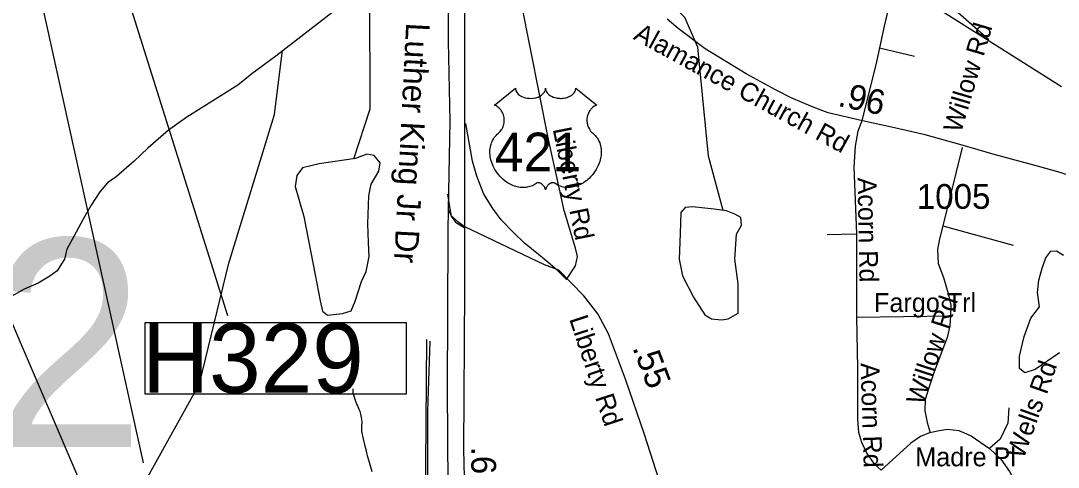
# Model space of a CAD drawing. Extents: x 1662474 to 1856135, y 779280 to 917889.
# Drawn here: x 1769521 to 1774758, y 831584 to 833837 of the extents above; entities that cross this region are included whole.
import ezdxf

# ---------------------------------------------------------------- set-up
doc = ezdxf.new("R2010")
doc.units = 0
for name, color, linetype in [('Exist Hydrographic Creek Single Shore', 7, 'Continuous'), ('Exist Hydrographic Misc Water Feature', 7, 'Continuous'), ('Exist Hydrographic Pond Under 1500 Sq Ft', 7, 'Continuous'), ('Exist Railroad Structure Bridge Number Label', 7, 'Continuous'), ('Exist Road Non-System Structure Non-Sys NCDOT Number Label', 7, 'Continuous'), ('Exist Road Non-System Structure Non-Sys Other Number Label', 7, 'Continuous'), ('Exist Road Non-System Type 51', 7, 'Continuous'), ('Exist Road Non-System Type 51 Label', 7, 'Continuous'), ('Exist Road Primary Interstate Structure Ovrhead Sign CELL', 7, 'Continuous'), ('Exist Road Primary US Divided Attributed', 7, 'Continuous'), ('Exist Road Primary US Label', 7, 'Continuous'), ('Exist Road Primary US Mileage Hundredths English Label', 7, 'Continuous'), ('Exist Road Primary US Service Attributed', 7, 'Continuous'), ('Exist Road Primary US Shield CELL', 7, 'Continuous'), ('Exist Road Primary US Shield Number Label', 7, 'Continuous'), ('Exist Road Primary US Structure Standard Bridge Number Label', 7, 'Continuous'), ('Exist Road Secondary Mileage Tenths English Label', 7, 'Continuous'), ('Exist Road Secondary Type 51 Attributed', 7, 'Continuous'), ('Exist Road Secondary Type 51 Divided Attributed', 7, 'Continuous'), ('Exist Road Secondary Type 51 Label', 7, 'Continuous'), ('Exist Road Secondary Type 51 Number Label', 7, 'Continuous')]:
    doc.layers.add(name, color=color, linetype=linetype)

msp = doc.modelspace()

# ---------------------------------------------------------------- linework, layer by layer
at = {"layer": 'Exist Hydrographic Creek Single Shore'}
msp.add_lwpolyline([(1771112.8, 833893.3), (1770808.9, 833657.6), (1770686.9, 833568.6), (1770616, 833512.2), (1770359.8, 833349.4), (1770266.6, 833283.9), (1770162.6, 833193.3), (1770092.9, 833127.7), (1770002.4, 833049.8), (1769958.5, 833018), (1769920.1, 832974.1), (1769876.4, 832905.6), (1769835.4, 832835.8), (1769788.6, 832748.2), (1769753, 832684.9), (1769740.9, 832634.5), (1769725.6, 832609.8), (1769705.2, 832574.4), (1769668.2, 832547.1), (1769607.9, 832513), (1769538, 832481.5), (1769424.4, 832418.2)], dxfattribs=at)
at = {"layer": 'Exist Hydrographic Misc Water Feature'}
for points in [[(1773067.1, 832879.3), (1772992.1, 833154.1), (1772938.1, 833703.3), (1772873.1, 833852.4), (1772666.2, 834056.8), (1772494.2, 834391.8), (1772462.2, 834589.4), (1772239.1, 834800.8), (1772190.1, 834942.9), (1772183.1, 835159.7), (1772259.2, 835325.5), (1772630.1, 835731.6), (1772889.1, 835870.7), (1773265.2, 836027.1), (1773516.2, 836081.1), (1773550.2, 836106.6)], [(1771202.6, 833139.2), (1771285.2, 833392.5), (1771283.1, 833968.8)], [(1770162, 831534.7), (1770423.2, 832005.2), (1770570.2, 832612.7), (1770801.1, 833362.9), (1770842.3, 833687.9)], [(1771294.8, 831561.2), (1771281.3, 831607.3), (1771271.5, 831641.4), (1771265.7, 831665.5), (1771260, 831689.6), (1771242.6, 831763.7), (1771242.8, 831791.7), (1771244.8, 831809.7), (1771243, 831825.7), (1771237.2, 831851.8), (1771233.3, 831865.8), (1771229.4, 831875.8), (1771221.6, 831893.9), (1771217.8, 831901.9), (1771211.8, 831916), (1771198.1, 831958.1), (1771198.1, 831972.1), (1771198.3, 831980.1)]]:
    msp.add_lwpolyline(points, dxfattribs=at)
at = {"layer": 'Exist Hydrographic Pond Under 1500 Sq Ft'}
for points in [[(1771210.9, 833142.2), (1771027.3, 833114.6), (1770942.4, 833094), (1770914.8, 833055), (1770905.6, 832999.9), (1770949.2, 832848.5), (1771006.6, 832554.8), (1771031.9, 832424.1), (1771043.3, 832371.3), (1771068.6, 832350.7), (1771144.3, 832359.8), (1771188, 832373.6), (1771208.6, 832421.8), (1771240.7, 832520.4), (1771263.7, 832570.9), (1771279.8, 832646.6), (1771275.2, 832717.7), (1771272.9, 832811.8), (1771277.5, 832954), (1771289, 833011.4), (1771328, 833077.9), (1771334.9, 833119.2), (1771305, 833155.9), (1771268.3, 833162.8), (1771210.9, 833142.2)], [(1773020.6, 832885.5), (1772911.6, 832898.1), (1772873.9, 832893.9), (1772852.9, 832868.8), (1772848.7, 832764), (1772844.5, 832634.1), (1772861.3, 832550.3), (1772915.8, 832441.4), (1772974.5, 832353.4), (1773008, 832332.4), (1773058.3, 832328.2), (1773091.9, 832332.4), (1773142.2, 832361.8), (1773142.2, 832508.4), (1773125.4, 832634.1), (1773133.8, 832759.8), (1773159, 832805.9), (1773154.8, 832843.6), (1773125.4, 832860.4), (1773083.5, 832877.1), (1773020.6, 832885.5)], [(1774764.4, 832160.6), (1774641.1, 832077.7), (1774589.5, 832059.7), (1774562.5, 832082.1), (1774562.5, 832144.9), (1774585, 832243.6), (1774618.6, 832335.5), (1774663.5, 832393.8), (1774652.3, 832465.5), (1774659, 832528.3), (1774676.9, 832588.8), (1774694.9, 832640.4), (1774719.6, 832674), (1774748.7, 832676.3), (1774784.6, 832653.9)]]:
    msp.add_lwpolyline(points, dxfattribs=at)
at = {"layer": 'Exist Railroad Structure Bridge Number Label'}
msp.add_line((1768857.6, 833751.6), (1770100.4, 830856.9), dxfattribs=at)
at = {"layer": 'Exist Road Non-System Structure Non-Sys NCDOT Number Label'}
msp.add_line((1769868.1, 834563.7), (1770564.6, 832350), dxfattribs=at)
msp.add_lwpolyline([(1770149.3, 832314.4), (1771466.4, 832314.4), (1771466.4, 831953.2), (1770149.3, 831953.2)], close=True, dxfattribs=at)
at = {"layer": 'Exist Road Non-System Type 51'}
for p, q in [((1773957.6, 834140.2), (1774408.2, 833742.1)), ((1773856, 833700.1), (1774032.1, 833657.9)), ((1774273.1, 833196.4), (1774176, 832802.2)), ((1774176, 832802.2), (1774530.4, 832704.9)), ((1773591.8, 832758.9), (1773739.5, 832761.8)), ((1773739.5, 832761.8), (1773739.5, 832340.5)), ((1773739.5, 832340.5), (1774213.5, 832347.4))]:
    msp.add_line(p, q, dxfattribs=at)
for points in [[(1772275.8, 832531.6), (1772320.4, 832600.7), (1772331.4, 832647.9), (1772321.6, 832689.6), (1772263.6, 832879.4), (1772224.4, 833055.5), (1772184.9, 833237.1), (1772048.1, 833923.4), (1772023.8, 834008.8), (1771998.1, 834068.4), (1771976.5, 834121.4), (1771950.9, 834176.8), (1771960.2, 834213.2), (1771980.5, 834236.4), (1772006.1, 834249.9), (1772041.4, 834247.1), (1772086.2, 834221.4), (1772371.9, 834050.8), (1772466.9, 833995.6), (1772524.9, 833980.4), (1772577.9, 833993.8), (1772637.4, 834036)], [(1773957.6, 834140.2), (1773946.9, 834095.4), (1773879.1, 833809), (1773856, 833700.1)], [(1773856, 833700.1), (1773837.1, 833614.8), (1773765.2, 833326.1)], [(1772275.8, 832531.6), (1772229.9, 832576.2), (1772181, 832618.5), (1772134.9, 832657.4), (1772064.1, 832714.2), (1772007.8, 832768.4), (1771945.4, 832832.1), (1771903.4, 832889.1), (1771858.6, 832962.1), (1771822.2, 833052.9), (1771800.4, 833128.7), (1771768.1, 833318.5)], [(1773765.2, 833326.1), (1773746.4, 833279.1), (1773732.6, 833204.6), (1773726.1, 833097.5), (1773739.5, 832761.8)], [(1771674.4, 832962.1), (1771684.1, 832896.9), (1771693.6, 832851), (1771715.1, 832819.8), (1771762.6, 832791.7)], [(1774176, 832802.2), (1774158.1, 832736.1), (1774148.4, 832682.8), (1774151.4, 832611.4), (1774178.4, 832541.1), (1774202.8, 832459.7), (1774214.9, 832401.4), (1774213.5, 832347.4)], [(1773739.5, 832340.5), (1773745, 832082.9), (1773745, 831826.4), (1773748.9, 831761), (1773765.2, 831710.9), (1773790.9, 831653.9), (1773827.6, 831602.2), (1773864.1, 831569.9)], [(1774213.5, 832347.4), (1774210.6, 832297.5), (1774197.2, 832237.7), (1774170.1, 832167.4), (1774132.1, 832064.4), (1774105.1, 831984.4), (1774086.2, 831924.9), (1774083.6, 831867.9), (1774095.6, 831809.9), (1774111.9, 831758.4)], [(1771568.9, 832228.2), (1771561.4, 831382.2), (1771564.8, 831260.5), (1771583.9, 831032.9), (1771614.4, 830835.6), (1771679.9, 830615.4), (1771727.8, 830478.9), (1771803.1, 830297.2), (1771856.1, 830190.2), (1771892.6, 830106.2), (1771900.6, 830037.4), (1771899.4, 829851.4), (1771902.5, 829805.4), (1771913.9, 829754.5), (1771928.5, 829715.9), (1771961.9, 829662.9), (1771994.1, 829628.5), (1772024.4, 829605.7), (1772047.1, 829594.2)], [(1774508.5, 831883.4), (1774502.5, 831805.7), (1774464.1, 831725.9), (1774410.1, 831678.4)], [(1774111.9, 831758.4), (1774148.4, 831767.6), (1774198.2, 831776), (1774255.5, 831769.2), (1774319, 831742.1), (1774410.1, 831678.4)], [(1774111.9, 831758.4), (1774063.1, 831739.2), (1774013, 831705.4), (1773864.1, 831569.9)], [(1774410.1, 831678.4), (1774468.1, 831625.4), (1774512.4, 831563.1), (1774539.8, 831509.1), (1774549.4, 831430.4), (1774543.9, 831364.2)]]:
    msp.add_lwpolyline(points, dxfattribs=at)
at = {"layer": 'Exist Road Primary Interstate Structure Ovrhead Sign CELL'}
msp.add_line((1769539.2, 834322), (1770139.2, 831606.4), dxfattribs=at)
at = {"layer": 'Exist Road Primary US Divided Attributed'}
for points in [[(1771542.7, 834777.7), (1771575.9, 834610.8), (1771607.3, 834485.1), (1771636.5, 834357.3), (1771654.5, 834257.3), (1771667.6, 834150), (1771675.4, 834024.3), (1771678, 833888.1), (1771678, 833733.6), (1771685.9, 833329.4), (1771678.8, 832884.3)], [(1771763, 832796.7), (1771763, 833448.4), (1771763, 833923.3), (1771750.9, 834043.1), (1771733.6, 834164.2), (1771702.1, 834316.6), (1771672.6, 834419.5), (1771649, 834485.5), (1771542.7, 834777.7)], [(1771678.8, 832884.3), (1771677, 832775.7), (1771676.7, 832755.9), (1771673.7, 831978.2), (1771676.8, 831490.1), (1771688.7, 831151.1), (1771706.5, 830960.8), (1771748.2, 830734.8), (1771825.5, 830479.1), (1771950.4, 830241.3), (1772081.3, 830027.2), (1772137.2, 829949.3), (1772200.3, 829872.6), (1772208, 829864.7)], [(1772263.4, 829943.4), (1772208.1, 830009), (1772169.4, 830059.3), (1772113.5, 830147.2), (1772029.6, 830291), (1771976.5, 830395.7), (1771939.4, 830481.1), (1771868.8, 830675), (1771804.2, 830933.6), (1771768.9, 831186.2), (1771757.1, 831673.9), (1771763, 832484.8), (1771763, 832796.7)]]:
    msp.add_lwpolyline(points, dxfattribs=at)
at = {"layer": 'Exist Road Primary US Service Attributed'}
msp.add_lwpolyline([(1772047, 829589), (1772002.8, 829627.1), (1771968.8, 829665.8), (1771940.8, 829710.1), (1771929.2, 829742.7), (1771917.5, 829803.3), (1771915.2, 829859.3), (1771910.5, 829924.5), (1771898.5, 830020), (1771893.3, 830058.2), (1771885.4, 830084.5), (1771869.6, 830126.7), (1771729, 830449.6), (1771642.6, 830706.1), (1771600.7, 830934.1), (1771581, 831173.3), (1771576, 831481.5), (1771576, 831866.1), (1771586.9, 832219.8)], dxfattribs=at)
at = {"layer": 'Exist Road Primary US Shield CELL'}
msp.add_lwpolyline([(1772017.8, 833495.7), (1772018, 833491.3), (1772019.1, 833486.1), (1772019.9, 833483.4), (1772022.4, 833478.3), (1772026.4, 833472.2), (1772032, 833466.2), (1772038.4, 833461), (1772042.6, 833458.2), (1772049.9, 833454.3), (1772058.1, 833450.9), (1772067.3, 833448.3), (1772076.6, 833446.4), (1772086.8, 833445.2), (1772096.9, 833445), (1772107.9, 833445.9), (1772119.9, 833448.2), (1772125.5, 833449.6), (1772131.7, 833451.8), (1772137.5, 833454.2), (1772143.8, 833457.5), (1772148.9, 833460.8), (1772152.9, 833463.7), (1772158.5, 833469.1), (1772163, 833474.7), (1772164.9, 833477.8), (1772166.6, 833480.8), (1772168.8, 833487.2), (1772169.4, 833490.1), (1772169.9, 833496), (1772170.2, 833491), (1772170.7, 833487.9), (1772171.5, 833484.9), (1772172.8, 833481.7), (1772175.1, 833477.2), (1772177.6, 833473.4), (1772182.3, 833467.8), (1772185.3, 833465.1), (1772188, 833462.9), (1772195.2, 833457.9), (1772203.6, 833453.7), (1772207.8, 833451.8), (1772212, 833450.3), (1772217.4, 833448.7), (1772223, 833447.4), (1772228.5, 833446.4), (1772234.2, 833445.6), (1772240, 833445.2), (1772244.7, 833445), (1772250.4, 833445.1), (1772255.8, 833445.4), (1772261.2, 833446.1), (1772267.3, 833447.1), (1772272.1, 833448.1), (1772278.5, 833449.8), (1772284.3, 833451.9), (1772289.4, 833454.1), (1772295.9, 833457.5), (1772301.3, 833460.9), (1772305.2, 833464), (1772309.8, 833468.3), (1772314.2, 833473.4), (1772316.8, 833477.1), (1772318.6, 833480.9), (1772320.3, 833484.9), (1772321.3, 833489.2), (1772321.8, 833492.9), (1772321.9, 833496.1), (1772428.2, 833411.4), (1772425.7, 833410.4), (1772419.9, 833407.6), (1772415.4, 833404.9), (1772408, 833399.8), (1772404.9, 833396.9), (1772401.8, 833394), (1772398.9, 833390.9), (1772396.3, 833387.9), (1772393.3, 833383.6), (1772390.5, 833379.4), (1772387.8, 833374.6), (1772385.8, 833370.6), (1772382.6, 833362), (1772381, 833356.6), (1772380, 833352), (1772378.7, 833342.6), (1772378.4, 833338), (1772378.4, 833333.6), (1772378.7, 833328.9), (1772379.1, 833324.3), (1772379.9, 833319.6), (1772380.7, 833315.5), (1772382, 833310.4), (1772383.9, 833304.5), (1772386.2, 833298.8), (1772391.1, 833289.6), (1772397.3, 833280.1), (1772401.8, 833274.9), (1772406.2, 833270.3), (1772412.7, 833264.8), (1772416.3, 833261.7), (1772420.3, 833257.6), (1772427, 833249.9), (1772429.7, 833246.2), (1772432.4, 833242.1), (1772434.9, 833237.9), (1772437.5, 833233.4), (1772439.5, 833229.5), (1772443.2, 833220.4), (1772445.9, 833211.5), (1772447.2, 833206.8), (1772449.2, 833196.4), (1772449.9, 833191.3), (1772450.7, 833181.1), (1772450.8, 833168.8), (1772449.8, 833157.1), (1772447.6, 833143.5), (1772445.8, 833135.3), (1772443, 833125.8), (1772440.3, 833117.6), (1772435.4, 833105.5), (1772431.1, 833096.7), (1772425.6, 833086.4), (1772421.7, 833080.2), (1772417.3, 833073.5), (1772411.7, 833065.9), (1772405.2, 833057.7), (1772397.3, 833049.1), (1772391, 833042.8), (1772382.7, 833035.3), (1772377.7, 833031.2), (1772370.5, 833025.8), (1772360.7, 833019.3), (1772351.1, 833013.7), (1772342.8, 833009.5), (1772335.6, 833006.3), (1772326.1, 833002.8), (1772310.4, 832998.4), (1772304.7, 832997.2), (1772298, 832996.2), (1772291.6, 832995.6), (1772285.5, 832995.2), (1772277.2, 832995.2), (1772269, 832995.8), (1772261.2, 832997), (1772253.1, 832998.7), (1772244.6, 833001.2), (1772236.9, 833004.2), (1772229.1, 833008), (1772216, 833016.3), (1772212.2, 833018.3), (1772210.1, 833018.9), (1772205, 833019.1), (1772200.2, 833018.1), (1772195.3, 833016.2), (1772192.4, 833014.6), (1772188.4, 833012), (1772185.4, 833009.7), (1772181.8, 833006.2), (1772179.3, 833003.3), (1772177.3, 833001.1), (1772173.6, 832995.2), (1772172.3, 832992.5), (1772170.9, 832988.9), (1772169.7, 832983.6), (1772168.1, 832990.3), (1772166.1, 832994.7), (1772163.9, 832998.4), (1772161.5, 833001.7), (1772157.8, 833006), (1772154.5, 833009.2), (1772150.5, 833012.5), (1772146.2, 833015.1), (1772142.8, 833016.8), (1772139.6, 833018), (1772135.8, 833019), (1772132.7, 833019.2), (1772130.1, 833019.1), (1772126.5, 833018.3), (1772121.7, 833014.9), (1772117.2, 833011.7), (1772112.2, 833008.7), (1772106.3, 833005.5), (1772102, 833003.5), (1772096.9, 833001.5), (1772090.8, 832999.5), (1772084.3, 832997.8), (1772077.6, 832996.5), (1772071.7, 832995.5), (1772065.3, 832995), (1772059.6, 832994.8), (1772053.7, 832994.8), (1772048.1, 832995.3), (1772041.6, 832995.8), (1772033.6, 832997), (1772026.9, 832998.5), (1772019.9, 833000.4), (1772012.7, 833002.7), (1772005, 833005.6), (1771995.3, 833009.8), (1771988.6, 833013.3), (1771978, 833019.4), (1771965.5, 833028), (1771956.2, 833035.6), (1771949.3, 833041.8), (1771939.2, 833052.1), (1771933.3, 833058.8), (1771923.9, 833070.9), (1771918, 833079.6), (1771914.1, 833086), (1771908.5, 833096.3), (1771905.4, 833102.8), (1771901.3, 833112.2), (1771898.2, 833120.8), (1771895.5, 833129), (1771894.1, 833134.2), (1771892.1, 833143.3), (1771890.9, 833149.8), (1771889.7, 833158.6), (1771889, 833168), (1771888.9, 833176.6), (1771889.1, 833183.7), (1771889.9, 833192.1), (1771891.4, 833200.9), (1771893.1, 833208.5), (1771894.6, 833214), (1771896.9, 833220.7), (1771899.8, 833228), (1771903.3, 833235), (1771906.7, 833240.9), (1771910.9, 833247.2), (1771915.1, 833252.5), (1771920.5, 833258.4), (1771926.1, 833263.8), (1771931.3, 833268), (1771937.5, 833274), (1771940.7, 833277.7), (1771944.5, 833282.8), (1771947.6, 833287.5), (1771950, 833291.7), (1771953.3, 833297.9), (1771955.2, 833302.6), (1771957.7, 833309.7), (1771958.9, 833314.7), (1771960.2, 833321.2), (1771961, 833327.3), (1771961.3, 833334.9), (1771961.1, 833341.2), (1771960.3, 833348.5), (1771958.9, 833355.6), (1771957.2, 833361.7), (1771954.6, 833368.7), (1771952.2, 833373.9), (1771948.1, 833380.9), (1771943.6, 833387.3), (1771938.9, 833392.6), (1771934.2, 833397.3), (1771929.7, 833400.8), (1771925.4, 833403.9), (1771920, 833407.2), (1771914.8, 833409.8), (1771911.5, 833411.1)], close=True, dxfattribs=at)
at = {"layer": 'Exist Road Primary US Structure Standard Bridge Number Label'}
msp.add_line((1771282.5, 835715.8), (1774774.1, 833504.1), dxfattribs=at)
at = {"layer": 'Exist Road Secondary Type 51 Attributed'}
for points in [[(1775728.3, 832661), (1775538, 832740.3), (1775289.7, 832856.6), (1775093.1, 832947.1), (1774975.2, 833001.3), (1774887.3, 833032.3), (1774768.3, 833071.1), (1774653.4, 833102.5), (1774433.6, 833162.2), (1774272.2, 833209.2), (1774086.4, 833260.2), (1773915.3, 833299.9), (1773769.1, 833331.2), (1773595.6, 833371.9), (1773520.7, 833399.9), (1773409.2, 833447.6), (1773330.1, 833487.7), (1773181.8, 833568.6), (1772975.8, 833695.5), (1772839.1, 833797.1), (1772784.1, 833843.8)], [(1774814.6, 828820), (1774707.4, 829096.7), (1774640.3, 829257.2), (1774501.1, 829443.3), (1774418.5, 829535.5), (1773994.9, 829905.3), (1773674.9, 830202.2), (1773452.9, 830433), (1773283.3, 830595.3), (1773122, 830758), (1773058, 830836.4), (1772972.3, 830955.6), (1772928.9, 831030.6), (1772900.2, 831101.5), (1772873.2, 831176.6), (1772757.5, 831477.2), (1772669.5, 831749.5), (1772572.9, 832028.4), (1772487.1, 832257.6), (1772433.9, 832357.1), (1772363.2, 832449.2), (1772236.8, 832577.4), (1772165.3, 832604.9), (1771763, 832796.7)]]:
    msp.add_lwpolyline(points, dxfattribs=at)
at = {"layer": 'Exist Road Secondary Type 51 Divided Attributed'}
msp.add_lwpolyline([(1771763, 832796.7), (1771759.2, 832798.5), (1771726.4, 832822), (1771695.2, 832851.6), (1771678.8, 832884.3)], dxfattribs=at)

# ---------------------------------------------------------------- texts
at = {"layer": 'Exist Road Non-System Structure Non-Sys NCDOT Number Label'}
msp.add_text('H329', height=350, dxfattribs=at).set_placement((1770133.3, 831959.3))
at = {"layer": 'Exist Road Non-System Structure Non-Sys Other Number Label'}
msp.add_text('J882', height=1049.86, dxfattribs=at).set_placement((1767104, 831685.6))
at = {"layer": 'Exist Road Non-System Type 51 Label'}
for s, rotation, p in [('Willow Rd', 73.5425, (1774266.7, 833266.4)), ('Liberty Rd', 281.5435, (1772205.6, 833290.2)), ('Acorn Rd', 271.0793, (1773744.8, 833045)), ('Fargo Trl', 0.0227, (1773828.1, 832367.2)), ('Willow Rd', 72.0319, (1774078.8, 831892.1)), ('Acorn Rd', 271.7632, (1773759.8, 832109.4)), ('Wells Rd', 70.2595, (1774582.3, 831621))]:
    msp.add_text(s, height=95, rotation=rotation, dxfattribs=at).set_placement(p)
msp.add_text('Madre Pl', height=95, dxfattribs=at).set_placement((1774036.1, 831588.6))
at = {"layer": 'Exist Road Primary US Label'}
msp.add_text('Martin Luther King Jr Dr', height=120, rotation=267.0952, dxfattribs=at).set_placement((1771491.3, 834318.1))
at = {"layer": 'Exist Road Primary US Mileage Hundredths English Label'}
msp.add_text('.60', height=125, rotation=270.3576, dxfattribs=at).set_placement((1771794.5, 831687.5))
at = {"layer": 'Exist Road Primary US Shield Number Label'}
msp.add_text('421', height=195, dxfattribs=at).set_placement((1771913.9, 833077))
at = {"layer": 'Exist Road Secondary Mileage Tenths English Label'}
for s, rotation, p in [('.96', 347.9082, (1773640.9, 833407.4)), ('.55', 290.8984, (1772607, 832187.1))]:
    msp.add_text(s, height=125, rotation=rotation, dxfattribs=at).set_placement(p)
at = {"layer": 'Exist Road Secondary Type 51 Label'}
for s, rotation, p in [('Alamance Church Rd', 331.2842, (1772608.2, 833745.8)), ('Liberty Rd', 288.2961, (1772288.5, 832332.5))]:
    msp.add_text(s, height=95, rotation=rotation, dxfattribs=at).set_placement(p)
at = {"layer": 'Exist Road Secondary Type 51 Number Label'}
msp.add_text('1005', height=125, dxfattribs=at).set_placement((1774043.6, 832887.6))

doc.saveas('drawing.dxf')
